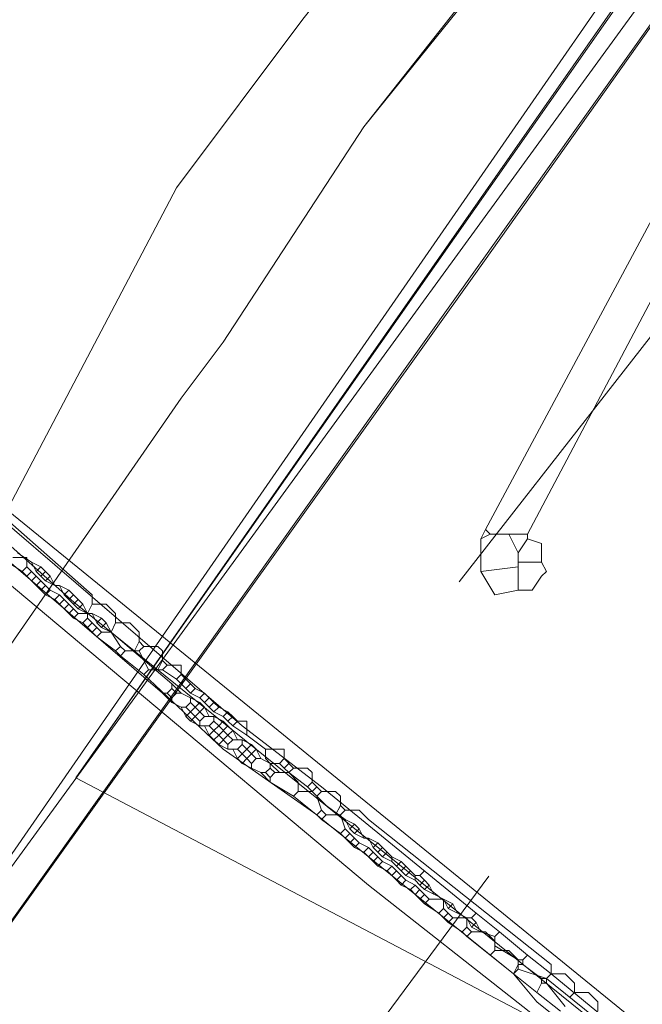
# Model space of a CAD drawing. Header units: metres. Extents: x 92810 to 93633, y 464687 to 465459.
# Tile 276 of 325: x 93447 to 93457, y 465153 to 465168. Entities that reach past the tile are written whole.
import ezdxf
from ezdxf.lldxf.tags import DXFTag

# ---------------------------------------------------------------- set-up
doc = ezdxf.new("R2010")
doc.units = ezdxf.units.M
for name, color, linetype, lineweight, transparency in [('B-OI-KL-DATA_BT NEDERLAND-G', 90, 'SI_B_DATA_BT_NEDERLAND', 18, 0.4), ('B-OI-KL-DATA_KPN-G', 90, 'SI_B_DATA_KPN', 18, 0.4), ('B-OI-KL-DATA_LIANDER-G', 90, 'SI_B_DATA_LIANDER', 18, 0.4), ('B-OI-KL-DATA_PRORAIL-G', 90, 'SI_B_DATA_PRORAIL', 18, 0.4), ('B-OI-KL-ET_HS_LIANDER-G', 10, 'SI_B_ET_HS_LIANDON', 18, 0.4), ('B-OI-KL-ET_LS_LIANDER-G', 190, 'SI_B_ET_LS_LIANDER', 18, 0.4), ('B-OI-KL-ET_LS_PRORAIL-G', 190, 'SI_B_ET_LS_PRORAIL', 18, 0.4), ('B-OI-KL-ET_MS_PRORAIL-G', 130, 'SI_B_ET_MS_PRORAIL', 18, 0.4), ('B-WE-KL-DATA-G', 90, 'KL-DATA-N', 18, 0.4), ('B-WE-KL-ET_LS-G', 190, 'KL-LS-N', 18, 0.4)]:
    doc.layers.add(name, color=color, linetype=linetype, lineweight=lineweight, transparency=transparency)
doc.styles.get("Standard").update_dxf_attribs({"font": 'isocp.shx'})
tags = doc.linetypes.add('KL-DATA-N', pattern='A,4,-1,[101,NLCS.SHX,S=0.5,R=0,X=0,Y=0],-1,4,-1,["D",Standard,S=1,R=0,X=-0.25,Y=-0.5],-1.5', length=12.5).pattern_tags.tags
tags[18] = DXFTag(74, 10)
tags = doc.linetypes.add('KL-LS-N', pattern='A,4,-1,[103,NLCS.SHX,S=0.75,R=0,X=0,Y=0],-1,4,-1,["L",Standard,S=1,R=0,X=0,Y=-0.5],-2', length=13).pattern_tags.tags
tags[18] = DXFTag(74, 10)
doc.linetypes.add('SI_B_DATA_BT_NEDERLAND', pattern='A,5,-2,["BTN",Standard,S=1.5,R=0,X=-0.51,Y=-0.75],-7', length=14)
doc.linetypes.add('SI_B_DATA_KPN', pattern='A,5,-2,["KPN",Standard,S=1.5,R=0,X=-0.51,Y=-0.75],-8', length=15)
doc.linetypes.add('SI_B_DATA_LIANDER', pattern='A,5,-2,["LI-DATA",Standard,S=1.5,R=0,X=-0.51,Y=-0.75],-11', length=18)
doc.linetypes.add('SI_B_DATA_PRORAIL', pattern='A,5,-2,["PRO-DATA",Standard,S=1.5,R=0,X=-0.51,Y=-0.75],-13', length=20)
doc.linetypes.add('SI_B_ET_HS_LIANDON', pattern='A,5,-2,["LI-HS",Standard,S=1.5,R=0,X=-0.51,Y=-0.75],-10', length=17)
doc.linetypes.add('SI_B_ET_LS_LIANDER', pattern='A,5,-2,["LI-LS",Standard,S=1.5,R=0,X=-0.51,Y=-0.75],-10', length=17)
doc.linetypes.add('SI_B_ET_LS_PRORAIL', pattern='A,5,-2,["PRO-LS",Standard,S=1.5,R=0,X=-0.51,Y=-0.75],-11', length=18)
doc.linetypes.add('SI_B_ET_MS_PRORAIL', pattern='A,5,-2,["PRO-MS",Standard,S=1.5,R=0,X=-0.51,Y=-0.75],-11', length=18)

msp = doc.modelspace()

# ---------------------------------------------------------------- linework, layer by layer
at = {"layer": 'B-OI-KL-DATA_BT NEDERLAND-G', "flags": 128}
for points in [[(93501.6, 465239.3), (93497.7, 465232.6), (93503.5, 465226), (93486.2, 465204), (93480.8, 465198.4), (93464.1, 465177.9), (93440.3, 465144.5), (93444.6, 465141.5)], [(93440.3, 465144.5), (93454.1, 465163.8), (93464.1, 465177.9), (93480, 465197.7), (93486.2, 465204.1), (93503.4, 465226), (93497.7, 465232.6)], [(93448, 465156.1), (93456.974, 465168.914), (93463.166, 465177.183), (93476.224, 465193.044), (93479.976, 465197.672), (93487.111, 465204.816), (93503.519, 465225.977), (93497.7, 465232.6)], [(93455.8, 465152), (93448, 465156.1), (93457, 465169), (93465, 465179.2), (93479.8, 465197.7), (93484.6, 465202), (93503.5, 465226)], [(93444.6, 465141.5), (93454.3, 465154.6)]]:
    msp.add_lwpolyline(points, dxfattribs=at)
at = {"layer": 'B-OI-KL-DATA_KPN-G', "flags": 128}
msp.add_lwpolyline([(93479.25, 465197.179), (93463.25, 465177.036), (93443.536, 465149.964), (93437.679, 465141.107), (93436.036, 465138.75), (93434.821, 465137.179), (93434.893, 465136.893), (93441.321, 465132.25), (93441.679, 465132.393), (93442.964, 465134.107)], dxfattribs=at)
at = {"layer": 'B-OI-KL-DATA_LIANDER-G', "flags": 128}
for points in [[(93446.679, 465160.107), (93446.893, 465160.107), (93447.036, 465159.964), (93448.25, 465158.893), (93448.25, 465158.75)], [(93447.036, 465159.464), (93447.25, 465159.464), (93447.25, 465159.321)], [(93446.964, 465159.393), (93447.179, 465159.25)], [(93447.25, 465159.321), (93447.179, 465159.25)], [(93447.25, 465159.321), (93447.321, 465159.25)], [(93447.179, 465159.25), (93447.321, 465159.107)], [(93447.321, 465159.25), (93447.25, 465159.179)], [(93447.321, 465159.25), (93447.393, 465159.179)], [(93447.393, 465159.179), (93447.321, 465159.107)], [(93447.393, 465159.179), (93447.464, 465159.107)], [(93447.321, 465159.107), (93447.393, 465159.036)], [(93447.464, 465159.107), (93447.393, 465159.036)], [(93447.393, 465159.036), (93447.464, 465158.964)], [(93447.464, 465159.107), (93447.536, 465159.036)], [(93447.536, 465159.036), (93447.464, 465158.964)], [(93447.464, 465158.964), (93447.536, 465158.893)], [(93447.536, 465159.036), (93447.607, 465158.964)], [(93447.607, 465158.964), (93447.536, 465158.893)], [(93447.607, 465158.964), (93447.75, 465158.893)], [(93447.536, 465158.893), (93447.679, 465158.821)], [(93447.75, 465158.893), (93447.679, 465158.821)], [(93447.679, 465158.821), (93447.821, 465158.679)], [(93447.75, 465158.893), (93447.821, 465158.821)], [(93447.821, 465158.821), (93447.75, 465158.75)], [(93447.821, 465158.821), (93447.893, 465158.75)], [(93447.893, 465158.75), (93447.821, 465158.679)], [(93447.821, 465158.679), (93447.893, 465158.607)], [(93447.893, 465158.75), (93447.964, 465158.679)], [(93447.964, 465158.679), (93447.893, 465158.607)], [(93447.964, 465158.679), (93448.036, 465158.607)], [(93448.25, 465158.75), (93448.179, 465158.607)], [(93448.25, 465158.75), (93448.464, 465158.75), (93448.607, 465158.607), (93448.607, 465158.464)], [(93447.893, 465158.607), (93447.964, 465158.536)], [(93448.036, 465158.607), (93447.964, 465158.536)], [(93447.964, 465158.536), (93448.107, 465158.464)], [(93448.036, 465158.607), (93448.179, 465158.607)], [(93448.179, 465158.536), (93448.107, 465158.464)], [(93448.179, 465158.607), (93448.179, 465158.536)], [(93448.179, 465158.536), (93448.25, 465158.464)], [(93448.107, 465158.464), (93448.179, 465158.393)], [(93448.25, 465158.464), (93448.179, 465158.393)], [(93448.179, 465158.393), (93448.321, 465158.25)], [(93448.25, 465158.464), (93448.321, 465158.393)], [(93448.321, 465158.393), (93448.25, 465158.321)], [(93448.321, 465158.393), (93448.393, 465158.321)], [(93448.607, 465158.464), (93448.536, 465158.321)], [(93448.607, 465158.464), (93448.821, 465158.464), (93448.964, 465158.321), (93448.964, 465158.179)], [(93448.393, 465158.321), (93448.321, 465158.25)], [(93448.321, 465158.25), (93448.607, 465158.036)], [(93448.393, 465158.321), (93448.536, 465158.321)], [(93448.536, 465158.321), (93448.679, 465158.107)], [(93448.679, 465158.107), (93448.607, 465158.036)], [(93448.679, 465158.107), (93448.75, 465158.036)], [(93448.964, 465158.179), (93448.893, 465158.036)], [(93448.964, 465158.179), (93449.036, 465158.107)], [(93449.036, 465158.107), (93448.964, 465158.036)], [(93449.036, 465158.107), (93449.25, 465158.107), (93449.321, 465158.036), (93449.321, 465157.893)], [(93448.607, 465158.036), (93448.679, 465157.964)], [(93448.75, 465158.036), (93448.679, 465157.964)], [(93448.679, 465157.964), (93449.036, 465157.679)], [(93448.75, 465158.036), (93448.964, 465158.036)], [(93448.964, 465158.036), (93449.107, 465157.75)], [(93449.321, 465157.893), (93449.25, 465157.75)], [(93449.321, 465157.893), (93449.393, 465157.821)], [(93449.393, 465157.821), (93449.321, 465157.75)], [(93449.393, 465157.821), (93449.607, 465157.821), (93449.607, 465157.679)], [(93449.107, 465157.75), (93449.036, 465157.679)], [(93449.036, 465157.679), (93450.25, 465156.536), (93451.679, 465155.536)], [(93449.107, 465157.75), (93449.321, 465157.75)], [(93449.321, 465157.75), (93449.536, 465157.607)], [(93449.607, 465157.679), (93449.536, 465157.607)], [(93449.536, 465157.607), (93449.607, 465157.536)], [(93449.607, 465157.679), (93449.679, 465157.607)], [(93449.679, 465157.607), (93449.607, 465157.536)], [(93449.679, 465157.607), (93449.75, 465157.536)], [(93449.607, 465157.536), (93449.679, 465157.464)], [(93449.75, 465157.536), (93449.679, 465157.464)], [(93449.679, 465157.464), (93449.75, 465157.393)], [(93449.75, 465157.536), (93449.821, 465157.464)], [(93449.821, 465157.464), (93449.75, 465157.393)], [(93449.821, 465157.464), (93449.964, 465157.393)], [(93449.75, 465157.393), (93449.893, 465157.321)], [(93449.964, 465157.393), (93449.893, 465157.321)], [(93449.893, 465157.321), (93449.964, 465157.25)], [(93449.964, 465157.393), (93450.036, 465157.321)], [(93450.036, 465157.321), (93449.964, 465157.25)], [(93450.036, 465157.321), (93450.107, 465157.25)], [(93449.964, 465157.25), (93450.036, 465157.179)], [(93450.107, 465157.25), (93450.036, 465157.179)], [(93450.036, 465157.179), (93450.107, 465157.107)], [(93450.107, 465157.25), (93450.179, 465157.179)], [(93450.179, 465157.179), (93450.107, 465157.107)], [(93450.179, 465157.179), (93450.321, 465157.107)], [(93450.107, 465157.107), (93450.25, 465157.036)], [(93450.321, 465157.107), (93450.25, 465157.036)], [(93450.25, 465157.036), (93450.321, 465156.964)], [(93450.321, 465157.107), (93450.393, 465157.036)], [(93450.393, 465157.036), (93450.321, 465156.964)], [(93450.393, 465157.036), (93450.464, 465156.964)], [(93450.321, 465156.964), (93450.393, 465156.893)], [(93450.464, 465156.964), (93450.393, 465156.893)], [(93450.393, 465156.893), (93450.607, 465156.75)], [(93450.464, 465156.964), (93450.607, 465156.964), (93450.607, 465156.75)], [(93450.607, 465156.75), (93450.893, 465156.536)], [(93450.893, 465156.536), (93451.179, 465156.536), (93451.179, 465156.393)], [(93450.893, 465156.536), (93450.893, 465156.393), (93450.964, 465156.321), (93451.107, 465156.321)], [(93451.179, 465156.393), (93451.107, 465156.321)], [(93451.107, 465156.321), (93451.179, 465156.25)], [(93451.179, 465156.393), (93451.321, 465156.25)], [(93451.25, 465156.321), (93451.179, 465156.25)], [(93451.179, 465156.25), (93451.25, 465156.179)], [(93451.321, 465156.25), (93451.25, 465156.179)], [(93451.25, 465156.179), (93451.536, 465155.964)], [(93451.321, 465156.25), (93451.536, 465156.25), (93451.607, 465156.179), (93451.607, 465156.036)], [(93451.607, 465156.036), (93451.536, 465155.964)], [(93451.536, 465155.964), (93451.607, 465155.893)], [(93451.607, 465156.036), (93451.679, 465155.964)], [(93451.679, 465155.964), (93451.607, 465155.893)], [(93451.679, 465155.964), (93451.75, 465155.893)], [(93451.607, 465155.893), (93451.679, 465155.821)], [(93451.75, 465155.893), (93451.679, 465155.821)], [(93451.679, 465155.821), (93451.75, 465155.607)], [(93451.75, 465155.893), (93451.964, 465155.893), (93452.036, 465155.821), (93452.036, 465155.679)], [(93452.036, 465155.679), (93451.964, 465155.536)], [(93452.036, 465155.679), (93452.107, 465155.607)], [(93451.75, 465155.607), (93451.679, 465155.536)], [(93451.679, 465155.536), (93451.75, 465155.464)], [(93451.75, 465155.607), (93451.821, 465155.536)], [(93451.821, 465155.536), (93451.75, 465155.464)], [(93451.821, 465155.536), (93452.036, 465155.536)], [(93452.107, 465155.607), (93452.036, 465155.536)], [(93452.036, 465155.536), (93452.107, 465155.321)], [(93452.107, 465155.607), (93452.321, 465155.607), (93452.464, 465155.464), (93455.25, 465153.25), (93455.25, 465153.107)], [(93451.75, 465155.464), (93452.036, 465155.25)], [(93452.107, 465155.321), (93452.036, 465155.25)], [(93452.036, 465155.25), (93452.107, 465155.179)], [(93452.107, 465155.321), (93452.179, 465155.25)], [(93452.179, 465155.25), (93452.107, 465155.179)], [(93452.179, 465155.25), (93452.321, 465155.107)], [(93452.107, 465155.179), (93452.179, 465155.107)], [(93452.25, 465155.179), (93452.179, 465155.107)], [(93452.179, 465155.107), (93452.25, 465155.036)], [(93452.321, 465155.107), (93452.25, 465155.036)], [(93452.321, 465155.107), (93452.464, 465155.036)], [(93452.25, 465155.036), (93452.393, 465154.964)], [(93452.464, 465155.036), (93452.393, 465154.964)], [(93452.393, 465154.964), (93452.464, 465154.893)], [(93452.464, 465155.036), (93452.536, 465154.964)], [(93452.536, 465154.964), (93452.464, 465154.893)], [(93452.536, 465154.964), (93452.607, 465154.893)], [(93452.464, 465154.893), (93452.536, 465154.821)], [(93452.607, 465154.893), (93452.536, 465154.821)], [(93452.536, 465154.821), (93452.607, 465154.75)], [(93452.607, 465154.893), (93452.679, 465154.821)], [(93452.679, 465154.821), (93452.607, 465154.75)], [(93452.607, 465154.75), (93452.75, 465154.679)], [(93452.679, 465154.821), (93452.821, 465154.75)], [(93452.821, 465154.75), (93452.75, 465154.679)], [(93452.821, 465154.75), (93452.893, 465154.679)], [(93452.75, 465154.679), (93452.821, 465154.607)], [(93452.893, 465154.679), (93452.821, 465154.607)], [(93452.821, 465154.607), (93452.893, 465154.536)], [(93452.893, 465154.679), (93452.964, 465154.607)], [(93452.964, 465154.607), (93452.893, 465154.536)], [(93452.964, 465154.607), (93453.036, 465154.536)], [(93452.893, 465154.536), (93452.964, 465154.464)], [(93453.036, 465154.536), (93452.964, 465154.464)], [(93452.964, 465154.464), (93453.107, 465154.393)], [(93453.036, 465154.536), (93453.179, 465154.464)], [(93453.179, 465154.464), (93453.107, 465154.393)], [(93453.179, 465154.464), (93453.321, 465154.321)], [(93453.107, 465154.393), (93453.179, 465154.321)], [(93453.25, 465154.393), (93453.179, 465154.321)], [(93453.179, 465154.321), (93453.321, 465154.179)], [(93453.321, 465154.321), (93453.25, 465154.25)], [(93453.321, 465154.321), (93453.393, 465154.25)], [(93453.393, 465154.25), (93453.321, 465154.179)], [(93453.321, 465154.179), (93453.536, 465154.036)], [(93453.393, 465154.25), (93453.607, 465154.25), (93453.607, 465154.107)], [(93453.607, 465154.107), (93453.536, 465154.036)], [(93453.536, 465154.036), (93453.607, 465153.964)], [(93453.607, 465154.107), (93453.679, 465154.036)], [(93453.679, 465154.036), (93453.607, 465153.964)], [(93453.679, 465154.036), (93453.75, 465153.964)], [(93453.607, 465153.964), (93453.679, 465153.893)], [(93453.75, 465153.964), (93453.679, 465153.893)], [(93453.679, 465153.893), (93453.893, 465153.75)], [(93453.75, 465153.964), (93453.964, 465153.964), (93453.964, 465153.821)], [(93453.964, 465153.821), (93453.893, 465153.75)], [(93453.893, 465153.75), (93453.964, 465153.679)], [(93453.964, 465153.821), (93454.036, 465153.75)], [(93454.036, 465153.75), (93453.964, 465153.679)], [(93454.036, 465153.75), (93454.25, 465153.75), (93454.393, 465153.607), (93454.393, 465153.464)], [(93453.964, 465153.679), (93454.321, 465153.393)], [(93454.393, 465153.464), (93454.321, 465153.393)], [(93454.393, 465153.464), (93454.607, 465153.464), (93454.75, 465153.321), (93454.75, 465153.179)], [(93454.321, 465153.393), (93454.679, 465153.107)], [(93454.75, 465153.179), (93454.679, 465153.107)], [(93454.679, 465153.107), (93455.036, 465152.679), (93455.75, 465152.107), (93458.536, 465149.893), (93458.679, 465149.893)], [(93454.75, 465153.179), (93455.179, 465153.036)], [(93455.25, 465153.107), (93455.179, 465153.036)], [(93455.25, 465153.107), (93455.464, 465153.107), (93455.607, 465152.964), (93455.607, 465152.821)], [(93455.179, 465153.036), (93455.893, 465152.464)], [(93455.607, 465152.821), (93455.536, 465152.75)], [(93455.607, 465152.821), (93455.821, 465152.821), (93455.964, 465152.679), (93455.964, 465152.536)]]:
    msp.add_lwpolyline(points, dxfattribs=at)
at = {"layer": 'B-OI-KL-DATA_PRORAIL-G', "flags": 128}
msp.add_lwpolyline([(93481.321, 465194.464), (93477.25, 465189.393), (93476.893, 465189.036), (93467.464, 465178.893), (93465.679, 465177.821), (93465.464, 465177.75), (93463.964, 465178.25), (93463.607, 465178.25), (93461.75, 465177.607), (93459.321, 465174.821), (93452.393, 465166.036), (93450.25, 465162.75), (93449.607, 465161.893), (93441.107, 465149.607), (93435.321, 465141.179), (93432.821, 465136.821), (93432.679, 465136.679), (93430.393, 465135.179), (93429.679, 465134.607), (93421.179, 465124.179), (93421.036, 465124.179)], dxfattribs=at)
at = {"layer": 'B-OI-KL-ET_HS_LIANDER-G'}
for p, q in [((93449.821, 465157.179), (93449.679, 465157.036)), ((93450.321, 465156.893), (93450.179, 465156.75)), ((93450.321, 465156.75), (93450.179, 465156.607))]:
    msp.add_line(p, q, dxfattribs=at)
at = {"layer": 'B-OI-KL-ET_HS_LIANDER-G', "flags": 128}
for points in [[(93421.107, 465189.107), (93433.821, 465173.393), (93438.464, 465168.321), (93442.107, 465164.679), (93446.607, 465160.464), (93460.036, 465149.536), (93464.036, 465146.393), (93490.179, 465125.464), (93491.964, 465123.964), (93501.821, 465115.964)], [(93421.107, 465187.679), (93430.393, 465176.107), (93432.607, 465173.464), (93437.821, 465167.75), (93443.536, 465162.036), (93444.964, 465160.75), (93452.464, 465154.464), (93454.821, 465152.607), (93491.964, 465122.893), (93493.75, 465121.393), (93501.321, 465115.25)], [(93445.464, 465161.25), (93450.536, 465156.893), (93451.75, 465155.964), (93454.107, 465154.036)], [(93445.821, 465160.393), (93449.321, 465157.393)], [(93447.107, 465159.536), (93447.321, 465159.393)], [(93447.321, 465159.393), (93447.464, 465159.321)], [(93447.321, 465159.393), (93447.393, 465159.25)], [(93447.464, 465159.321), (93447.393, 465159.25)], [(93447.464, 465159.321), (93447.536, 465159.25)], [(93447.393, 465159.25), (93447.464, 465159.179)], [(93447.536, 465159.25), (93447.464, 465159.179)], [(93447.464, 465159.179), (93447.536, 465159.107)], [(93447.536, 465159.25), (93447.607, 465159.179)], [(93447.607, 465159.179), (93447.536, 465159.107)], [(93447.607, 465159.179), (93447.679, 465159.036)], [(93447.536, 465159.107), (93447.679, 465159.036)], [(93447.679, 465159.036), (93447.75, 465159.036)], [(93447.75, 465159.036), (93447.893, 465158.964)], [(93447.75, 465159.036), (93447.821, 465158.893)], [(93447.893, 465158.964), (93447.821, 465158.893)], [(93447.893, 465158.964), (93447.964, 465158.893)], [(93447.821, 465158.893), (93447.893, 465158.821)], [(93447.964, 465158.893), (93447.893, 465158.821)], [(93447.893, 465158.821), (93447.964, 465158.75)], [(93447.964, 465158.893), (93448.036, 465158.821)], [(93448.036, 465158.821), (93447.964, 465158.75)], [(93448.036, 465158.821), (93448.107, 465158.75)], [(93447.964, 465158.75), (93448.036, 465158.679)], [(93448.107, 465158.75), (93448.036, 465158.679)], [(93448.036, 465158.679), (93448.179, 465158.607)], [(93448.107, 465158.75), (93448.179, 465158.607)], [(93448.179, 465158.607), (93448.25, 465158.607)], [(93448.25, 465158.607), (93448.393, 465158.536)], [(93448.25, 465158.607), (93448.321, 465158.464)], [(93448.393, 465158.536), (93448.321, 465158.464)], [(93448.393, 465158.536), (93448.464, 465158.464)], [(93448.321, 465158.464), (93448.393, 465158.393)], [(93448.464, 465158.464), (93448.393, 465158.393)], [(93448.393, 465158.393), (93448.536, 465158.321)], [(93448.464, 465158.464), (93448.536, 465158.321)], [(93448.536, 465158.321), (93449.464, 465157.536)], [(93449.464, 465157.464), (93449.393, 465157.393)], [(93449.464, 465157.536), (93449.607, 465157.393)], [(93449.464, 465157.536), (93449.464, 465157.464)], [(93449.464, 465157.464), (93449.536, 465157.393)], [(93449.321, 465157.393), (93449.393, 465157.393)], [(93449.321, 465157.393), (93449.464, 465157.25)], [(93449.393, 465157.393), (93449.464, 465157.321)], [(93449.536, 465157.393), (93449.464, 465157.321)], [(93449.464, 465157.321), (93449.464, 465157.25)], [(93449.536, 465157.393), (93449.607, 465157.393)], [(93449.607, 465157.393), (93449.893, 465157.25)], [(93449.75, 465157.321), (93449.75, 465157.25)], [(93449.464, 465157.25), (93449.607, 465157.179)], [(93449.607, 465157.179), (93449.679, 465157.179)], [(93449.607, 465157.179), (93449.679, 465157.036)], [(93449.75, 465157.25), (93449.679, 465157.179)], [(93449.679, 465157.179), (93449.821, 465157.036)], [(93449.75, 465157.25), (93449.821, 465157.179)], [(93449.893, 465157.25), (93449.821, 465157.179)], [(93449.821, 465157.179), (93449.893, 465157.107)], [(93449.893, 465157.25), (93449.964, 465157.179)], [(93449.964, 465157.179), (93449.893, 465157.107)], [(93449.964, 465157.179), (93450.036, 465157.036)], [(93449.679, 465157.036), (93449.75, 465156.964)], [(93449.821, 465157.036), (93449.75, 465156.964)], [(93449.893, 465157.107), (93449.821, 465157.036)], [(93449.821, 465157.036), (93449.893, 465156.964)], [(93449.893, 465157.107), (93449.964, 465157.036)], [(93449.964, 465157.036), (93449.893, 465156.964)], [(93449.964, 465157.036), (93450.107, 465157.036)], [(93450.107, 465157.036), (93450.25, 465156.964)], [(93450.107, 465157.036), (93450.107, 465156.964)], [(93449.75, 465156.964), (93449.893, 465156.893)], [(93449.893, 465156.964), (93449.893, 465156.893)], [(93449.893, 465156.893), (93450.036, 465156.893)], [(93449.964, 465156.893), (93450.036, 465156.75)], [(93450.107, 465156.964), (93450.036, 465156.893)], [(93450.036, 465156.893), (93450.107, 465156.821)], [(93450.107, 465156.964), (93450.179, 465156.893)], [(93450.179, 465156.893), (93450.107, 465156.821)], [(93450.25, 465156.964), (93450.179, 465156.893)], [(93450.179, 465156.893), (93450.321, 465156.75)], [(93450.25, 465156.964), (93450.321, 465156.893)], [(93450.321, 465156.893), (93450.393, 465156.821)], [(93450.107, 465156.821), (93450.036, 465156.75)], [(93450.036, 465156.75), (93450.107, 465156.679)], [(93450.107, 465156.821), (93450.179, 465156.75)], [(93450.179, 465156.75), (93450.107, 465156.679)], [(93450.179, 465156.75), (93450.321, 465156.607)], [(93450.393, 465156.821), (93450.321, 465156.75)], [(93450.321, 465156.75), (93450.393, 465156.679)], [(93450.393, 465156.821), (93450.464, 465156.679)], [(93450.107, 465156.679), (93450.179, 465156.607)], [(93450.179, 465156.607), (93450.321, 465156.536)], [(93450.393, 465156.679), (93450.321, 465156.607)], [(93450.321, 465156.607), (93450.321, 465156.536)], [(93450.393, 465156.679), (93450.536, 465156.679)], [(93450.536, 465156.607), (93450.464, 465156.536)], [(93450.536, 465156.679), (93450.679, 465156.607)], [(93450.536, 465156.679), (93450.536, 465156.607)], [(93450.536, 465156.607), (93450.607, 465156.536)], [(93450.679, 465156.607), (93450.607, 465156.536)], [(93450.679, 465156.607), (93450.75, 465156.536)], [(93450.321, 465156.536), (93450.464, 465156.536)], [(93450.393, 465156.536), (93450.464, 465156.393)], [(93450.464, 465156.536), (93450.536, 465156.464)], [(93450.536, 465156.464), (93450.464, 465156.393)], [(93450.607, 465156.536), (93450.536, 465156.464)], [(93450.536, 465156.464), (93450.607, 465156.393)], [(93450.607, 465156.536), (93450.679, 465156.464)], [(93450.679, 465156.464), (93450.607, 465156.393)], [(93450.75, 465156.536), (93450.679, 465156.464)], [(93450.679, 465156.464), (93450.75, 465156.393)], [(93450.75, 465156.536), (93450.821, 465156.393)], [(93450.464, 465156.393), (93450.536, 465156.321)], [(93450.607, 465156.393), (93450.536, 465156.321)], [(93450.536, 465156.321), (93450.679, 465156.25)], [(93450.607, 465156.393), (93450.679, 465156.321)], [(93450.75, 465156.393), (93450.679, 465156.321)], [(93450.679, 465156.321), (93450.679, 465156.25)], [(93450.75, 465156.393), (93450.821, 465156.393)], [(93450.821, 465156.393), (93450.964, 465156.321)], [(93450.964, 465156.321), (93451.107, 465156.179)], [(93450.964, 465156.321), (93450.964, 465156.25)], [(93450.679, 465156.25), (93450.821, 465156.179)], [(93450.821, 465156.179), (93450.893, 465156.179)], [(93450.821, 465156.179), (93450.964, 465156.036)], [(93450.964, 465156.25), (93450.893, 465156.179)], [(93450.893, 465156.179), (93450.964, 465156.107)], [(93450.964, 465156.25), (93451.036, 465156.179)], [(93451.036, 465156.179), (93450.964, 465156.107)], [(93450.964, 465156.107), (93450.964, 465156.036)], [(93451.036, 465156.179), (93451.25, 465156.179)], [(93451.25, 465156.179), (93451.393, 465156.036), (93451.393, 465155.893)], [(93450.964, 465156.036), (93451.321, 465155.821)], [(93451.393, 465155.893), (93451.321, 465155.821)], [(93451.321, 465155.821), (93454.679, 465153.107)], [(93451.393, 465155.893), (93451.607, 465155.893), (93451.821, 465155.679), (93452.107, 465155.464)], [(93452.107, 465155.464), (93452.25, 465155.393)], [(93452.107, 465155.464), (93452.179, 465155.321)], [(93452.25, 465155.393), (93452.179, 465155.321)], [(93452.25, 465155.393), (93452.321, 465155.321)], [(93452.179, 465155.321), (93452.25, 465155.25)], [(93452.321, 465155.321), (93452.25, 465155.25)], [(93452.25, 465155.25), (93452.393, 465155.179)], [(93452.321, 465155.321), (93452.393, 465155.179)], [(93452.393, 465155.179), (93452.464, 465155.179)], [(93452.464, 465155.179), (93452.607, 465155.107)], [(93452.464, 465155.179), (93452.536, 465155.036)], [(93452.607, 465155.107), (93452.536, 465155.036)], [(93452.607, 465155.107), (93452.679, 465155.036)], [(93452.536, 465155.036), (93452.607, 465154.964)], [(93452.679, 465155.036), (93452.607, 465154.964)], [(93452.607, 465154.964), (93452.679, 465154.893)], [(93452.679, 465155.036), (93452.75, 465154.964)], [(93452.75, 465154.964), (93452.679, 465154.893)], [(93452.75, 465154.964), (93452.821, 465154.893)], [(93452.679, 465154.893), (93452.821, 465154.821)], [(93452.821, 465154.893), (93452.964, 465154.821)], [(93452.821, 465154.893), (93452.821, 465154.821)], [(93452.821, 465154.821), (93452.893, 465154.75)], [(93452.964, 465154.821), (93452.893, 465154.75)], [(93452.893, 465154.75), (93452.964, 465154.679)], [(93452.964, 465154.821), (93453.036, 465154.75)], [(93453.036, 465154.75), (93452.964, 465154.679)], [(93453.036, 465154.75), (93453.107, 465154.679)], [(93452.964, 465154.679), (93453.036, 465154.607)], [(93453.107, 465154.679), (93453.036, 465154.607)], [(93453.036, 465154.607), (93453.179, 465154.536)], [(93453.107, 465154.679), (93453.179, 465154.607)], [(93453.179, 465154.607), (93453.25, 465154.607)], [(93453.179, 465154.607), (93453.179, 465154.536)], [(93453.321, 465154.679), (93453.25, 465154.607)], [(93453.25, 465154.607), (93453.321, 465154.536)], [(93453.179, 465154.536), (93453.25, 465154.464)], [(93453.321, 465154.536), (93453.25, 465154.464)], [(93453.25, 465154.464), (93453.321, 465154.393)], [(93453.321, 465154.536), (93453.393, 465154.464)], [(93453.393, 465154.464), (93453.321, 465154.393)], [(93453.393, 465154.464), (93453.464, 465154.321)], [(93453.321, 465154.393), (93453.75, 465154.179)], [(93453.607, 465154.25), (93453.679, 465154.107)], [(93453.75, 465154.179), (93453.679, 465154.107)], [(93453.75, 465154.179), (93453.821, 465154.036)], [(93453.679, 465154.107), (93453.821, 465154.036)], [(93453.821, 465154.036), (93453.964, 465153.964)], [(93454.107, 465154.036), (93454.036, 465153.964)], [(93454.107, 465154.036), (93454.464, 465153.75)], [(93453.964, 465153.964), (93454.036, 465153.964)], [(93453.964, 465153.964), (93454.036, 465153.821)], [(93454.036, 465153.964), (93454.107, 465153.893)], [(93454.107, 465153.893), (93454.036, 465153.821)], [(93454.107, 465153.893), (93454.179, 465153.75)], [(93454.036, 465153.821), (93454.179, 465153.75)], [(93454.179, 465153.75), (93454.393, 465153.679)], [(93454.464, 465153.75), (93454.393, 465153.679)], [(93454.464, 465153.75), (93454.893, 465153.393)], [(93454.393, 465153.679), (93454.393, 465153.536), (93454.75, 465153.321)], [(93454.75, 465153.25), (93454.679, 465153.107)], [(93454.75, 465153.321), (93454.821, 465153.321)], [(93454.75, 465153.321), (93454.75, 465153.25)], [(93454.75, 465153.25), (93454.821, 465153.25)], [(93454.893, 465153.393), (93454.821, 465153.321)], [(93454.821, 465153.321), (93454.821, 465153.25)], [(93454.821, 465153.25), (93455.107, 465153.036)], [(93454.893, 465153.393), (93455.25, 465153.107)], [(93454.679, 465153.107), (93455.036, 465152.821)], [(93455.25, 465153.107), (93455.179, 465153.036)], [(93455.25, 465153.107), (93456.036, 465152.464)], [(93455.107, 465152.964), (93455.036, 465152.821)], [(93455.107, 465153.036), (93455.179, 465153.036)], [(93455.107, 465153.036), (93455.107, 465152.964)], [(93455.107, 465152.964), (93455.179, 465152.964)], [(93455.179, 465153.036), (93455.179, 465152.964)], [(93455.179, 465152.964), (93455.464, 465152.607)], [(93455.036, 465152.821), (93455.393, 465152.536)]]:
    msp.add_lwpolyline(points, dxfattribs=at)
at = {"layer": 'B-OI-KL-ET_LS_LIANDER-G'}
for p, q in [((93477.107, 465202.536), (93454.25, 465159.893)), ((93458.893, 465167.393), (93454.893, 465159.821)), ((93454.25, 465159.893), (93454.179, 465159.75)), ((93454.25, 465159.893), (93454.321, 465159.821)), ((93454.321, 465159.821), (93454.179, 465159.75)), ((93454.179, 465159.75), (93454.179, 465159.25)), ((93454.321, 465159.821), (93454.893, 465159.821)), ((93454.607, 465159.821), (93454.75, 465159.536)), ((93454.893, 465159.75), (93454.75, 465159.536)), ((93454.893, 465159.821), (93454.893, 465159.75)), ((93454.893, 465159.75), (93455.107, 465159.679)), ((93455.107, 465159.679), (93455.107, 465159.393)), ((93454.75, 465159.536), (93454.75, 465158.964)), ((93454.75, 465159.321), (93454.179, 465159.25)), ((93454.75, 465159.393), (93455.107, 465159.393)), ((93455.107, 465159.393), (93455.179, 465159.25)), ((93454.179, 465159.25), (93454.393, 465158.893)), ((93455.107, 465159.179), (93454.964, 465158.964)), ((93455.179, 465159.25), (93455.107, 465159.179)), ((93454.393, 465158.893), (93454.75, 465158.964)), ((93454.964, 465158.964), (93454.75, 465158.964))]:
    msp.add_line(p, q, dxfattribs=at)
at = {"layer": 'B-OI-KL-ET_LS_PRORAIL-G', "flags": 128}
msp.add_lwpolyline([(93486.821, 465193.393), (93481.893, 465194.464), (93481.321, 465194.464), (93481.25, 465194.393), (93477.25, 465189.393), (93476.893, 465189.036), (93467.464, 465178.893), (93465.679, 465177.821), (93465.464, 465177.75), (93463.964, 465178.25), (93463.607, 465178.25), (93461.75, 465177.607), (93459.321, 465174.821), (93452.393, 465166.036), (93450.25, 465162.75), (93449.607, 465161.893), (93441.107, 465149.607), (93435.321, 465141.179), (93432.821, 465136.821), (93432.679, 465136.679), (93430.393, 465135.179), (93429.679, 465134.607), (93421.179, 465124.179), (93421.036, 465124.179)], dxfattribs=at)
at = {"layer": 'B-OI-KL-ET_MS_PRORAIL-G', "flags": 128}
for points in [[(93462.536, 465177.893), (93462.536, 465178.036), (93462.179, 465178.393), (93461.893, 465178.607), (93460.179, 465178.75), (93459.679, 465178.679), (93458.393, 465177.536), (93455.536, 465173.321), (93454.321, 465171.679), (93452.25, 465168.679), (93451.464, 465167.679), (93449.536, 465165.107), (93444.464, 465155.464), (93444.036, 465154.75), (93440.25, 465149.25), (93439.536, 465148.036), (93439.536, 465147.75)], [(93459.75, 465175.107), (93459.536, 465175.107), (93455.821, 465170.25), (93454.464, 465168.607), (93452.393, 465166.036), (93450.25, 465162.75), (93449.607, 465161.893), (93441.107, 465149.607), (93439.679, 465147.536)], [(93460.607, 465174.393), (93460.321, 465174.179), (93460.036, 465173.75), (93448.179, 465156.607), (93442.893, 465148.964), (93432.036, 465133.25)]]:
    msp.add_lwpolyline(points, dxfattribs=at)
at = {"layer": 'B-WE-KL-DATA-G'}
msp.add_lwpolyline([(93421, 465188.556), (93431.24, 465175.83), (93435.12, 465171.32), (93439.21, 465166.96), (93443.49, 465162.76), (93447.97, 465158.78), (93501.555, 465115.542)], dxfattribs=at)
at = {"layer": 'B-WE-KL-ET_LS-G'}
msp.add_lwpolyline([(93453.846, 465159.09), (93465.723, 465174.31)], dxfattribs=at)

doc.saveas('drawing.dxf')
